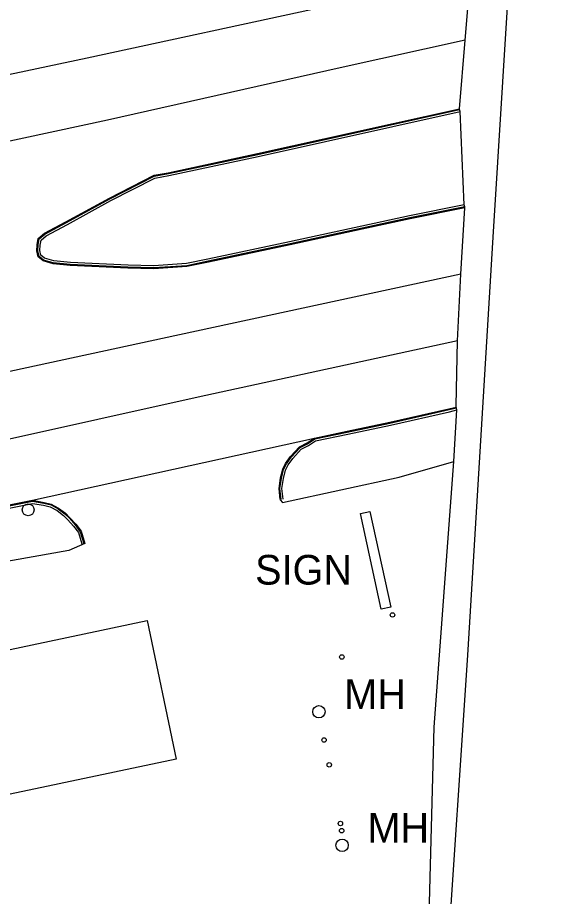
# Model space of a CAD drawing. Extents: x 368532 to 392481, y 10654822 to 10676899.
# Drawn here: x 389022.6 to 389114.3, y 10658686 to 10658834.2 of the extents above; entities that cross this region are included whole.
import ezdxf

# ---------------------------------------------------------------- set-up
doc = ezdxf.new("R2010")
doc.units = 0
for name, color, linetype in [('p_bridge deck', 7, 'Continuous'), ('p_dtm obscured area', 7, 'Continuous'), ('p_road - paved curb', 7, 'Continuous'), ('p_road general road feature', 7, 'Continuous'), ('p_road paint stripe', 7, 'Continuous'), ('p_structure building', 7, 'Continuous'), ('p_structure sign', 7, 'Continuous'), ('p_structure unidentified', 7, 'Continuous'), ('p_utility guy anchor', 7, 'Continuous'), ('p_utility_manhole', 7, 'Continuous')]:
    doc.layers.add(name, color=color, linetype=linetype)

msp = doc.modelspace()

# ---------------------------------------------------------------- linework, layer by layer
at = {"layer": 'p_bridge deck'}
msp.add_lwpolyline([(389160.66, 10658669.93), (389156.99, 10658670.19), (389156.64, 10658670.21), (389156.49, 10658670.22), (389142.17, 10658670.95), (389128.67, 10658671.73), (389128.52, 10658671.74), (389128.17, 10658671.77), (389124.74, 10658671.92), (389124.39, 10658671.94), (389124.24, 10658671.95), (389110.23, 10658672.75), (389097.26, 10658673.45), (389097.11, 10658673.46), (389096.76, 10658673.48), (389095.01, 10658673.59), (389098.58, 10658726.65), (389102.84, 10658797.19), (389110.12, 10658914.68), (389115.15, 10658995.53), (389120.98, 10659092.62), (389128.29, 10659186.28), (389130.45, 10659212.42), (389157.15, 10659541.92)], dxfattribs=at)
at = {"layer": 'p_dtm obscured area'}
msp.add_lwpolyline([(389091.81, 10658674.34), (389092.89, 10658714.5), (389096.22, 10658759.31), (389096.73, 10658768.02), (389096.65, 10658768.36), (389096.62, 10658768.51), (389096.62, 10658768.69), (389096.83, 10658779.67), (389097.41, 10658790.95), (389098.07, 10658802.13), (389098.04, 10658802.28), (389097.97, 10658802.62), (389097.26, 10658818.34), (389097.18, 10658818.68), (389097.15, 10658818.83), (389098.13, 10658830.37), (389098.99, 10658841.19), (389099.16, 10658851.68), (389101.43, 10658885.67), (389104.53, 10658931.64), (389108.16, 10658991.73), (389111.26, 10659054.4)], dxfattribs=at)
at = {"layer": 'p_road - paved curb'}
for p, q in [((389063.12, 10658811.28), (389097.15, 10658818.83)), ((389063.15, 10658811.13), (389097.18, 10658818.68)), ((389063.23, 10658810.79), (389097.26, 10658818.34)), ((389048.04, 10658808.04), (389063.12, 10658811.28)), ((389048.07, 10658807.89), (389063.15, 10658811.13)), ((389048.14, 10658807.55), (389063.23, 10658810.79)), ((389038.14, 10658803.76), (389045.64, 10658807.6)), ((389038.21, 10658803.63), (389045.69, 10658807.46)), ((389038.37, 10658803.32), (389045.8, 10658807.12)), ((389045.64, 10658807.6), (389048.04, 10658808.04)), ((389045.69, 10658807.46), (389048.07, 10658807.89)), ((389045.8, 10658807.12), (389048.14, 10658807.55)), ((389030.79, 10658799.74), (389038.14, 10658803.76)), ((389030.86, 10658799.61), (389038.21, 10658803.63)), ((389031.03, 10658799.3), (389038.37, 10658803.32)), ((389097.97, 10658802.62), (389088.72, 10658800.74)), ((389098.04, 10658802.28), (389088.79, 10658800.4)), ((389088.72, 10658800.74), (389080.66, 10658799.02)), ((389098.07, 10658802.13), (389088.82, 10658800.25)), ((389027.17, 10658797.81), (389030.79, 10658799.74)), ((389027.25, 10658797.68), (389030.86, 10658799.61)), ((389027.45, 10658797.39), (389031.03, 10658799.3)), ((389088.79, 10658800.4), (389080.74, 10658798.68)), ((389088.82, 10658800.25), (389080.77, 10658798.53)), ((389026.13, 10658796.95), (389027.17, 10658797.81)), ((389080.66, 10658799.02), (389068.5, 10658796.36)), ((389080.74, 10658798.68), (389068.58, 10658796.02)), ((389080.77, 10658798.53), (389068.61, 10658795.87)), ((389025.94, 10658795.88), (389026.13, 10658796.95)), ((389026.09, 10658795.86), (389026.27, 10658796.87)), ((389026.27, 10658796.87), (389027.25, 10658797.68)), ((389026.44, 10658795.82), (389026.59, 10658796.68)), ((389026.59, 10658796.68), (389027.45, 10658797.39)), ((389068.5, 10658796.36), (389054.71, 10658793.45)), ((389025.88, 10658794.87), (389025.94, 10658795.88)), ((389026.13, 10658793.84), (389025.88, 10658794.87)), ((389026.03, 10658794.88), (389026.09, 10658795.86)), ((389026.26, 10658793.92), (389026.03, 10658794.88)), ((389026.38, 10658794.92), (389026.44, 10658795.82)), ((389026.58, 10658794.11), (389026.38, 10658794.92)), ((389068.58, 10658796.02), (389054.78, 10658793.11)), ((389068.61, 10658795.87), (389054.81, 10658792.96)), ((389026.92, 10658793.15), (389026.13, 10658793.84)), ((389026.99, 10658793.28), (389026.26, 10658793.92)), ((389027.16, 10658793.6), (389026.58, 10658794.11)), ((389028.72, 10658793.15), (389027.16, 10658793.6)), ((389054.71, 10658793.45), (389051.13, 10658792.7)), ((389028.63, 10658792.66), (389026.92, 10658793.15)), ((389028.66, 10658792.81), (389026.99, 10658793.28)), ((389031.49, 10658792.38), (389028.63, 10658792.66)), ((389031.5, 10658792.53), (389028.66, 10658792.81)), ((389031.53, 10658792.88), (389028.72, 10658793.15)), ((389041.24, 10658791.94), (389031.49, 10658792.38)), ((389041.25, 10658792.09), (389031.5, 10658792.53)), ((389041.26, 10658792.44), (389031.53, 10658792.88)), ((389045.6, 10658791.83), (389041.24, 10658791.94)), ((389045.6, 10658791.98), (389041.25, 10658792.09)), ((389045.59, 10658792.33), (389041.26, 10658792.44)), ((389051.13, 10658792.7), (389045.59, 10658792.33)), ((389051.18, 10658792.35), (389045.6, 10658791.98)), ((389051.2, 10658792.2), (389045.6, 10658791.83)), ((389054.78, 10658793.11), (389051.18, 10658792.35)), ((389054.81, 10658792.96), (389051.2, 10658792.2)), ((389085.39, 10658765.95), (389095.38, 10658768.22)), ((389095.38, 10658768.22), (389096.62, 10658768.51)), ((389095.41, 10658768.07), (389096.65, 10658768.36)), ((389085.42, 10658765.8), (389095.41, 10658768.07)), ((389085.5, 10658765.46), (389095.49, 10658767.73)), ((389095.49, 10658767.73), (389096.73, 10658768.02)), ((389078.2, 10658764.45), (389085.39, 10658765.95)), ((389078.23, 10658764.3), (389085.42, 10658765.8)), ((389078.3, 10658763.96), (389085.5, 10658765.46)), ((389072.7, 10658763.27), (389078.2, 10658764.45)), ((389072.76, 10658763.13), (389078.23, 10658764.3)), ((389072.9, 10658762.8), (389078.3, 10658763.96)), ((389025.12, 10658752.78), (389072.7, 10658763.27)), ((389017.77, 10658751.31), (389025.12, 10658752.78)), ((389017.8, 10658751.16), (389025.12, 10658752.63)), ((389017.87, 10658750.82), (389025.12, 10658752.27))]:
    msp.add_line(p, q, dxfattribs=at)
at = {"layer": 'p_road general road feature'}
for p, q in [((389070.17, 10658761.79), (389071.46, 10658762.46)), ((389070.26, 10658761.67), (389071.54, 10658762.33)), ((389071.46, 10658762.46), (389072.7, 10658763.27)), ((389071.54, 10658762.33), (389072.76, 10658763.13)), ((389071.71, 10658762.03), (389072.9, 10658762.8)), ((389068.67, 10658760.16), (389070.17, 10658761.79)), ((389068.79, 10658760.07), (389070.26, 10658761.67)), ((389069.06, 10658759.84), (389070.48, 10658761.39)), ((389070.48, 10658761.39), (389071.71, 10658762.03)), ((389067.84, 10658759), (389068.67, 10658760.16)), ((389067.97, 10658758.92), (389068.79, 10658760.07)), ((389068.27, 10658758.74), (389069.06, 10658759.84)), ((389086.96, 10658756.69), (389096.22, 10658759.31)), ((389066.97, 10658756.56), (389067.34, 10658758.02)), ((389067.12, 10658756.53), (389067.48, 10658757.97)), ((389067.34, 10658758.02), (389067.84, 10658759)), ((389067.46, 10658756.46), (389067.81, 10658757.84)), ((389067.48, 10658757.97), (389067.97, 10658758.92)), ((389067.81, 10658757.84), (389068.27, 10658758.74)), ((389066.72, 10658754.79), (389066.97, 10658756.56)), ((389066.87, 10658754.79), (389067.12, 10658756.53)), ((389067.22, 10658754.78), (389067.46, 10658756.46)), ((389067.32, 10658752.44), (389086.96, 10658756.69)), ((389066.94, 10658752.9), (389066.72, 10658754.79)), ((389067.09, 10658752.92), (389066.87, 10658754.79)), ((389067.44, 10658752.96), (389067.22, 10658754.78)), ((389025.12, 10658752.78), (389027.09, 10658752.44)), ((389025.12, 10658752.63), (389027.06, 10658752.29)), ((389025.12, 10658752.27), (389026.99, 10658751.95)), ((389026.99, 10658751.95), (389028.14, 10658751.68)), ((389027.06, 10658752.29), (389028.27, 10658752.01)), ((389027.09, 10658752.44), (389028.32, 10658752.15)), ((389028.27, 10658752.01), (389029.47, 10658751.35)), ((389028.32, 10658752.15), (389029.55, 10658751.48)), ((389066.91, 10658752.84), (389067.32, 10658752.44)), ((389028.14, 10658751.68), (389029.28, 10658751.06)), ((389029.28, 10658751.06), (389030.37, 10658750.21)), ((389029.47, 10658751.35), (389030.6, 10658750.48)), ((389029.55, 10658751.48), (389030.7, 10658750.59)), ((389030.6, 10658750.48), (389031.36, 10658749.75)), ((389030.7, 10658750.59), (389031.47, 10658749.85)), ((389030.37, 10658750.21), (389031.11, 10658749.5)), ((389031.11, 10658749.5), (389032.05, 10658748.43)), ((389031.36, 10658749.75), (389032.32, 10658748.66)), ((389031.47, 10658749.85), (389032.44, 10658748.75)), ((389032.05, 10658748.43), (389032.89, 10658747.33)), ((389032.32, 10658748.66), (389033.2, 10658747.49)), ((389032.44, 10658748.75), (389033.34, 10658747.56)), ((389033.2, 10658747.49), (389033.8, 10658745.5)), ((389033.34, 10658747.56), (389033.95, 10658745.51)), ((389032.89, 10658747.33), (389033.45, 10658745.43)), ((389033.95, 10658745.51), (389031.28, 10658744.31)), ((389031.28, 10658744.31), (389019.21, 10658742.18))]:
    msp.add_line(p, q, dxfattribs=at)
at = {"layer": 'p_road paint stripe'}
for p, q in [((389074.47, 10658835.99), (389034.37, 10658827.38)), ((389098.13, 10658830.37), (389077.01, 10658825.72)), ((389034.37, 10658827.38), (388995.34, 10658819)), ((389077.01, 10658825.72), (389037.78, 10658816.88)), ((389037.78, 10658816.88), (388998.26, 10658808.46)), ((389097.41, 10658790.95), (389049.92, 10658780.7)), ((389049.92, 10658780.7), (389010.52, 10658772.17)), ((389096.83, 10658779.67), (389053.1, 10658770.15)), ((389053.1, 10658770.15), (389013.22, 10658761.33))]:
    msp.add_line(p, q, dxfattribs=at)
at = {"layer": 'p_structure building'}
msp.add_lwpolyline([(389049.38, 10658709.14), (388978.68, 10658694.22), (388973.76, 10658717.58), (389044.46, 10658732.49)], close=True, dxfattribs=at)
at = {"layer": 'p_structure sign'}
for p, q in [((389080.44, 10658750.53), (389082.06, 10658750.88)), ((389083.95, 10658734.43), (389080.44, 10658750.53)), ((389082.06, 10658750.88), (389085.57, 10658734.78)), ((389085.57, 10658734.78), (389083.95, 10658734.43))]:
    msp.add_line(p, q, dxfattribs=at)
at = {"layer": 'p_structure unidentified'}
for centre in [(389085.86, 10658733.45), (389077.31, 10658726.36), (389074.32, 10658712.35), (389075.19, 10658708.17), (389077.08, 10658698.27), (389077.29, 10658697.06)]:
    msp.add_circle(centre, 0.375, dxfattribs=at)
at = {"layer": 'p_utility guy anchor'}
msp.add_circle((389024.42, 10658751.18), 1, dxfattribs=at)
at = {"layer": 'p_utility_manhole'}
for centre in [(389073.45, 10658717.12), (389077.36, 10658694.6)]:
    msp.add_circle(centre, 1.05, dxfattribs=at)

# ---------------------------------------------------------------- texts
at = {"layer": 'p_structure sign'}
msp.add_text(' SIGN', height=5, dxfattribs=at).set_placement((389060.83, 10658738.57))
at = {"layer": 'p_utility_manhole'}
for p in [(389077.72, 10658717.58), (389081.63, 10658695.06)]:
    msp.add_text('MH', height=5, dxfattribs=at).set_placement(p)

doc.saveas('drawing.dxf')
